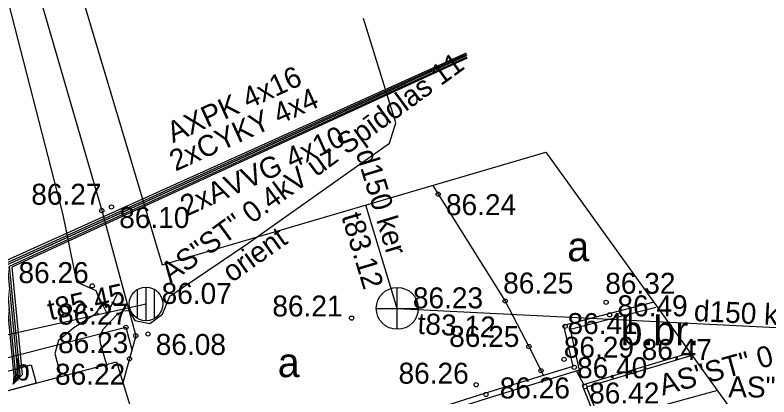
# Model space of a CAD drawing. Extents: x 576692 to 577659, y 273254 to 273799.
# Drawn here: x 576837.8 to 576855.77, y 273668.02 to 273677.13 of the extents above; entities that cross this region are included whole.
import ezdxf

# ---------------------------------------------------------------- set-up
doc = ezdxf.new("R2010")
doc.units = 0
for name, color, linetype in [('APGS_ELEM_####_####_#', 7, 'Continuous'), ('APGS_VADP_ZSPR_####_I', 7, 'Continuous'), ('BUVE_EKAS_####_####_#', 7, 'Continuous'), ('CELI_CMAL_####_####_#', 7, 'Continuous'), ('CELI_TAKA_####_####_#', 7, 'Continuous'), ('DREN_ELEM_####_####_#', 7, 'Continuous'), ('DREN_RENE_####_####_#', 7, 'Continuous'), ('ELEK_STTP_####_TKST_#', 7, 'Continuous'), ('GAZE_VADP_VSP1_TKST_#', 7, 'Continuous'), ('HIDT_CAUR_####_####_#', 7, 'Continuous'), ('HIDT_REZV_####_TKST_#', 7, 'Continuous'), ('Level 50', 7, 'Continuous'), ('LKAN_ELEM_PAST_TKST_#', 7, 'Continuous'), ('LKAN_ELEM_SPDK_TKST_#', 7, 'Continuous'), ('NORB_MARG_MMET_####_#', 7, 'Continuous'), ('NORB_ZOGS_ZMET_####_#', 7, 'Continuous'), ('RELJ_ELEM_####_####_#', 7, 'Continuous'), ('RELJ_HORZ_####_TKST_#', 7, 'Continuous'), ('SAKK_IZVK_####_TKST_#', 7, 'Continuous'), ('SAKK_KKAN_####_####_#', 7, 'Continuous'), ('TERT_DIAM_####_TKST_#', 7, 'Continuous'), ('TERT_IZMT_####_TKST_#', 7, 'Continuous'), ('TERT_KRND_####_####_#', 7, 'Continuous'), ('UDTK_VADP_UDEN_####_#', 7, 'Continuous')]:
    doc.layers.add(name, color=color, linetype=linetype)

msp = doc.modelspace()

# ---------------------------------------------------------------- linework, layer by layer
at = {"layer": 'APGS_ELEM_####_####_#'}
msp.add_lwpolyline([(576847.754, 273673.063), (576847.884, 273672.856), (576849.481, 273670.308), (576850.047, 273669.223), (576850.394, 273668.533)], dxfattribs=at)
at = {"layer": 'BUVE_EKAS_####_####_#'}
for points in [[(576826.547, 273710.441), (576827.964, 273705.59), (576830.829, 273695.978), (576833.995, 273692.742), (576837.087, 273682.014), (576839.868, 273672.465), (576840.678, 273669.48), (576840.372, 273668.361)], [(576853.026, 273670.28), (576850.873, 273669.728), (576851.092, 273668.748), (576849.015, 273668.111), (576841.21, 273665.631)], [(576853.07, 273670.157), (576851.028, 273669.633), (576851.245, 273668.659), (576849.054, 273667.987), (576841.249, 273665.507)], [(576853.891, 273669.077), (576851.316, 273668.301), (576851.989, 273666.611), (576856.312, 273660.623), (576859.647, 273656.033), (576860.795, 273654.397), (576861.278, 273654.035), (576861.935, 273653.829), (576862.334, 273653.946), (576862.939, 273654.623), (576863.085, 273654.95), (576863.899, 273657.204)], [(576853.929, 273669.01), (576851.416, 273668.253), (576852.055, 273666.647), (576856.372, 273660.667), (576859.708, 273656.077), (576860.849, 273654.45), (576861.313, 273654.103), (576861.935, 273653.907), (576862.292, 273654.012), (576862.876, 273654.665), (576863.016, 273654.978), (576863.828, 273657.229)], [(576851.177, 273668.638), (576851.358, 273668.314)]]:
    msp.add_lwpolyline(points, dxfattribs=at)
at = {"layer": 'CELI_TAKA_####_####_#'}
msp.add_lwpolyline([(576822.461, 273734.186), (576841.308, 273671.168), (576850.453, 273673.856), (576864.919, 273653.745), (576866.76, 273640.771), (576872.899, 273632.451), (576876.069, 273623.909), (576875.901, 273608.92), (576873.238, 273590.115)], dxfattribs=at)
at = {"layer": 'DREN_ELEM_####_####_#'}
for points in [[(576842.686, 273663.173), (576836.032, 273661.455), (576834.09, 273668.052), (576840.443, 273669.683)], [(576840.443, 273669.683), (576840.587, 273669.147)]]:
    msp.add_lwpolyline(points, dxfattribs=at)
at = {"layer": 'GAZE_VADP_VSP1_TKST_#'}
for points in [[(576846.91, 273670.134), (576846.158, 273672.594)], [(576846.91, 273670.134), (576856.578, 273669.644)]]:
    msp.add_lwpolyline(points, dxfattribs=at)
at = {"layer": 'HIDT_CAUR_####_####_#'}
for p, q in [((576846.91, 273669.634), (576846.91, 273670.634)), ((576846.41, 273670.134), (576847.41, 273670.134))]:
    msp.add_line(p, q, dxfattribs=at)
msp.add_circle((576846.91, 273670.134), 0.5, dxfattribs=at)
at = {"layer": 'Level 50'}
msp.add_lwpolyline([(576819.918, 273665.577), (576840.922, 273670.24)], dxfattribs=at)
at = {"layer": 'LKAN_ELEM_PAST_TKST_#'}
for p, q in [((576839.75, 273670.5), (576840, 273670)), ((576840, 273670), (576840.25, 273670.5))]:
    msp.add_line(p, q, dxfattribs=at)
for centre, radius in [((576839.75, 273670), 0.028), ((576840.25, 273670), 0.0263)]:
    msp.add_circle(centre, radius, dxfattribs=at)
at = {"layer": 'LKAN_ELEM_SPDK_TKST_#'}
msp.add_lwpolyline([(576834.97, 273667.468), (576840.219, 273668.861), (576841.806, 273663.691), (576836.544, 273662.23), (576834.97, 273667.468)], dxfattribs=at)
at = {"layer": 'NORB_ZOGS_ZMET_####_#'}
msp.add_lwpolyline([(576838.098, 273671.391), (576847.124, 273675.502)], dxfattribs=at)
at = {"layer": 'RELJ_ELEM_####_####_#'}
for centre in [(576847.884, 273672.856), (576840.098, 273672.549), (576839.868, 273672.465), (576839.641, 273670.67), (576849.481, 273670.308), (576851.887, 273670.277), (576845.821, 273669.901), (576851.97, 273669.978), (576840.443, 273669.683), (576850.909, 273669.706), (576840.968, 273669.524), (576840.678, 273669.48), (576850.047, 273669.223), (576840.528, 273668.931), (576850.885, 273668.92), (576850.335, 273668.65), (576851.127, 273668.727), (576852.548, 273668.62), (576848.79, 273668.313), (576851.383, 273668.269), (576849.024, 273668.082)]:
    msp.add_circle(centre, 0.05, dxfattribs=at)
at = {"layer": 'SAKK_IZVK_####_TKST_#'}
for points in [[(576759.84, 273735.248), (576761.313, 273734.28), (576767.206, 273730.776), (576770.564, 273730.274), (576778.477, 273729.625), (576785.459, 273729.423), (576792.918, 273728.98), (576803.628, 273728.696), (576810.639, 273728.503), (576815.66, 273728.177), (576816.919, 273727.316), (576819.204, 273724.689), (576820.668, 273721.711), (576821.541, 273718.993), (576825.179, 273708.857), (576827.438, 273702.865), (576831.076, 273694.441), (576833.836, 273690.297), (576835.332, 273684.335), (576837.505, 273677.965), (576838.936, 273672.367), (576839.264, 273670.765)], [(576839.997, 273668.753), (576839.837, 273669.302), (576839.822, 273669.48), (576839.911, 273669.645), (576840.237, 273669.986), (576840.395, 273670.08), (576840.52, 273670.074), (576840.653, 273669.847), (576841.013, 273669.775), (576841.317, 273669.997), (576841.491, 273670.427), (576843.303, 273671.648), (576846.725, 273674.073), (576846.876, 273674.559), (576846.107, 273677.044)], [(576839.264, 273670.765), (576839.726, 273670.557), (576839.864, 273670.218), (576839.702, 273669.987), (576839.202, 273669.672), (576838.833, 273669.371), (576838.748, 273669.056), (576838.89, 273668.508)], [(576854.54, 273668.175), (576841.527, 273664.599)]]:
    msp.add_lwpolyline(points, dxfattribs=at)
at = {"layer": 'TERT_DIAM_####_TKST_#'}
msp.add_lwpolyline([(576837.025, 273668.479), (576838.185, 273668.787), (576838.301, 273668.352), (576837.141, 273668.044)], close=True, dxfattribs=at)
at = {"layer": 'TERT_KRND_####_####_#'}
for points in [[(576848.549, 273676.221), (576837.511, 273671.232), (576837.772, 273668.528), (576837.759, 273668.33)], [(576837.759, 273668.33), (576837.821, 273668.533), (576837.564, 273671.202), (576848.559, 273676.193)], [(576848.566, 273676.16), (576837.617, 273671.173), (576837.871, 273668.538), (576837.759, 273668.33)], [(576837.759, 273668.33), (576837.921, 273668.543), (576837.67, 273671.143), (576848.574, 273676.131)], [(576848.579, 273676.099), (576837.724, 273671.113), (576837.971, 273668.547), (576837.759, 273668.33)]]:
    msp.add_lwpolyline(points, dxfattribs=at)
at = {"layer": 'UDTK_VADP_UDEN_####_#'}
for p, q in [((576840.922, 273669.84), (576840.922, 273670.64)), ((576840.722, 273669.894), (576840.722, 273670.586)), ((576841.122, 273669.894), (576841.122, 273670.586))]:
    msp.add_line(p, q, dxfattribs=at)
msp.add_circle((576840.922, 273670.24), 0.4, dxfattribs=at)

# ---------------------------------------------------------------- texts
at = {"layer": 'APGS_VADP_ZSPR_####_I'}
msp.add_text('b', height=0.5, dxfattribs=at).set_placement((576837.784, 273668.414))
at = {"layer": 'CELI_CMAL_####_####_#'}
for s, p in [('a', (576850.963, 273671.257)), ('b.br.', (576852.234, 273669.256)), ('a', (576844.062, 273668.495))]:
    msp.add_text(s, height=0.7, dxfattribs=at).set_placement(p)
at = {"layer": 'DREN_RENE_####_####_#'}
for s, rotation, p in [('AS"ST" 0.4kV uz Spīdolas 11', 36.1579, (576841.503, 273670.717)), ('orient', 35.3163, (576842.967, 273670.734)), ('AS"ST" 0.4kV uz Spīdolas 13', 15.3665, (576853.231, 273668.052)), ('AS"ST" 0.4kV uz Lāčplēša 4', 359.7701, (576854.795, 273668.012))]:
    msp.add_text(s, height=0.5, rotation=rotation, dxfattribs=at).set_placement(p)
at = {"layer": 'ELEK_STTP_####_TKST_#'}
for s, rotation, p in [('d150 ker', 287.0008, (576845.915, 273673.846)), ('t83.12', 287.0008, (576845.573, 273672.328)), ('d150 ker', 357.0959, (576853.97, 273669.833)), ('t83.12', 357.0959, (576847.383, 273669.526))]:
    msp.add_text(s, height=0.5, rotation=rotation, dxfattribs=at).set_placement(p)
at = {"layer": 'HIDT_REZV_####_TKST_#'}
for s, p in [(' 86.27', (576838.002, 273672.604)), (' 86.24', (576847.884, 273672.356)), (' 86.10', (576840.098, 273672.049)), (' 86.26', (576837.697, 273670.736)), (' 86.25', (576849.247, 273670.488)), (' 86.32', (576851.68, 273670.481)), (' 86.21', (576843.747, 273669.94)), (' 86.49', (576851.97, 273669.944)), (' 86.27', (576838.64, 273669.747)), (' 86.41', (576850.78, 273669.521)), (' 86.25', (576847.961, 273669.215)), (' 86.23', (576838.64, 273669.067)), (' 86.08', (576840.968, 273669.024)), (' 86.29', (576850.692, 273668.957)), (' 86.47', (576852.548, 273668.903)), (' 86.22', (576838.568, 273668.314)), (' 86.26', (576846.754, 273668.338)), (' 86.40', (576851.009, 273668.469)), (' 86.26', (576849.166, 273667.987)), (' 86.42', (576851.297, 273667.866))]:
    msp.add_text(s, height=0.5, dxfattribs=at).set_placement(p)
at = {"layer": 'NORB_MARG_MMET_####_#'}
for s, p in [('AXPK 4x16', (576841.564, 273674.07)), ('2xCYKY 4x4', (576841.625, 273673.394)), ('2xAVVG 4x10', (576841.883, 273672.318))]:
    msp.add_text(s, height=0.5, rotation=24.3222, dxfattribs=at).set_placement(p)
at = {"layer": 'RELJ_HORZ_####_TKST_#'}
msp.add_text('  86.23', height=0.5, dxfattribs=at).set_placement((576846.91, 273670.134))
at = {"layer": 'SAKK_KKAN_####_####_#'}
msp.add_text('  86.07', height=0.5, dxfattribs=at).set_placement((576840.922, 273670.24))
at = {"layer": 'TERT_IZMT_####_TKST_#'}
msp.add_text('t85.45', height=0.5, rotation=12.517, dxfattribs=at).set_placement((576838.637, 273669.847))

doc.saveas('drawing.dxf')
